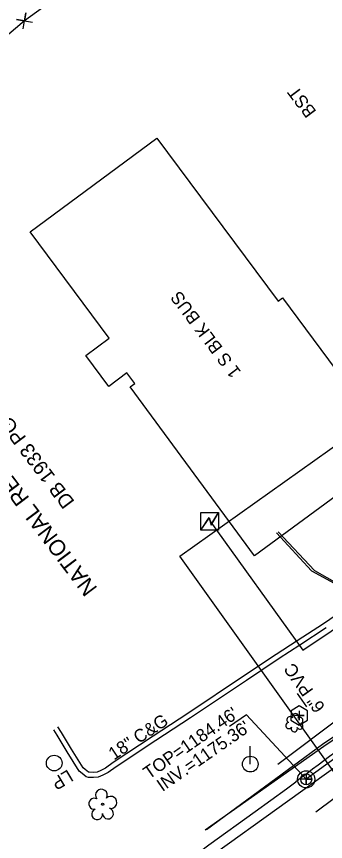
# Model space of a CAD drawing. Extents: x 1262092 to 1264624, y 774970 to 778314.
# Drawn here: x 1262962.3 to 1263058.9, y 776337.8 to 776596.1 of the extents above; entities that cross this region are included whole.
import ezdxf

# ---------------------------------------------------------------- set-up
doc = ezdxf.new("R2010")
doc.units = 0
for name, color, linetype in [('COGO Default Parcel', 7, 'Continuous'), ('Exist Horizontal Alignment Tick Large', 7, 'Continuous'), ('Exist Horizontal Alignment Tick Small', 7, 'Continuous'), ('Exist Property Corner CELL', 7, 'Continuous'), ('Exist Property Deed Book Text', 7, 'Continuous'), ('Exist Property Line', 7, 'Continuous'), ('Exist Property Owner Text', 7, 'Continuous'), ('Exist Right of Way Line', 7, 'Continuous'), ('Exist Roads Curbs', 7, 'Continuous'), ('Exist Roads EOP', 7, 'Continuous'), ('Exist Roads EOP Other', 7, 'Continuous'), ('Exist Roads EOT', 7, 'Continuous'), ('Exist Structure Minor Pipes HDPE 12 Inch', 7, 'Continuous'), ('Exist Structure Minor Pipes HDPE 12 Inch Text', 7, 'Continuous'), ('Exist Utilities Gas UG Line SUE LOS B', 7, 'Continuous'), ('Exist Utilities Other Pole Text', 7, 'Continuous'), ('Exist Utilities Power Pole CELL', 7, 'Continuous'), ('Exist Utilities Power UG Cable SUE LOS B', 7, 'Continuous'), ('Exist Utilities Sanitary Sewer Clean-Out CELL', 7, 'Continuous'), ('Exist Utilities Sanitary Sewer Manhole CELL', 7, 'Continuous'), ('Exist Utilities Sanitary Sewer Manhole Leader', 7, 'Continuous'), ('Exist Utilities Sanitary Sewer Manhole Text', 7, 'Continuous'), ('Exist Utilities Sanitary Sewer UG Line', 7, 'Continuous'), ('Exist Utilities Telephone UG Conduit SUE LOS B', 7, 'Continuous'), ('Exist Utilities Telephone UG FO SUE LOS B', 7, 'Continuous'), ('Exist Utilities TV UG FO Cable SUE LOS B', 7, 'Continuous'), ('Prop EOT', 7, 'Continuous'), ('Prop Horizontal Alignment', 7, 'Continuous'), ('Prop Shade Medium', 7, 'Continuous'), ('Sheet North Arrow Point CELL', 7, 'Continuous'), ('Sheet Sticker Incomplete CELL', 7, 'Continuous')]:
    doc.layers.add(name, color=color, linetype=linetype)

# ---------------------------------------------------------------- blocks, each defined once
blk = doc.blocks.new('EXIST UTILITIES SANITARY SEWER MANHOLE')
at = {"layer": 'Exist Utilities Sanitary Sewer Manhole CELL'}
blk.add_lwpolyline([(0, 0.03425), (0, -0.03425), (0, 0), (0.03425, 0), (-0.03425, 0)], dxfattribs=at)
for radius in [0.05389, 0.03425]:
    blk.add_circle((0, 0), radius, dxfattribs=at)
blk = doc.blocks.new('EXIST UTILITIES SANITARY SEWER CLEAN-OUT')
at = {"layer": 'Exist Utilities Sanitary Sewer Clean-Out CELL'}
blk.add_line((0, 0), (0, 0), dxfattribs=at)
blk.add_lwpolyline([(-0.0516, 0.0299), (-0.0517, -0.0297), (-0.0001, -0.0596), (0.0516, -0.0299), (0.0517, 0.0297), (0.0001, 0.0596)], close=True, dxfattribs=at)
blk.add_lwpolyline([(0, 0.0302), (0, -0.0302), (0, 0), (0.0302, 0), (-0.0302, 0)], dxfattribs=at)
blk = doc.blocks.new('EXIST UTILITIES POWER TRANSFORMER')
at = {"layer": 'Sheet North Arrow Point CELL'}
blk.add_line((0, 0), (0, 0), dxfattribs=at)
blk.add_lwpolyline([(-0.0569, 0.0522), (0.0542, 0.0522), (0.0542, -0.0588), (-0.0569, -0.0588)], close=True, dxfattribs=at)
for points in [[(-0.0569, -0.0588), (-0.004, 0.0201), (0.0086, -0.0241), (0.0542, 0.0522)], [(-0.0555, -0.0588), (-0.004, 0.0159), (0.0077, -0.0278), (0.0542, 0.0491)]]:
    blk.add_lwpolyline(points, dxfattribs=at)

msp = doc.modelspace()

# ---------------------------------------------------------------- linework, layer by layer
at = {"layer": 'COGO Default Parcel'}
for p, q in [((1263013.38, 776427.15), (1263155.86, 776528.63)), ((1263129.41, 776264.25), (1263013.38, 776427.15))]:
    msp.add_line(p, q, dxfattribs=at)
at = {"layer": 'Exist Horizontal Alignment Tick Large'}
msp.add_line((1263049.28, 776374.82), (1263049.28, 776374.82), dxfattribs=at)
for centre, radius, start, end in [((1263047.8, 776375.95), 0.968, 35.8908, 245.4216), ((1263049.51, 776376.86), 0.99, 334.8391, 200.4717), ((1263047.48, 776374.12), 0.955, 95.1099, 327.9534), ((1263050.92, 776373.89), 0.937, 204.9913, 73.4601), ((1263050.95, 776375.69), 0.929, 284.4567, 126.0861), ((1263049.15, 776373.14), 0.984, 151.2797, 21.387)]:
    msp.add_arc(centre, radius, start, end, dxfattribs=at)
at = {"layer": 'Exist Horizontal Alignment Tick Small'}
msp.add_line((1262989.24, 776349.46), (1262989.24, 776349.46), dxfattribs=at)
msp.add_circle((1262989.24, 776349.46), 0.326, dxfattribs=at)
for centre, radius, start, end in [((1262988.85, 776352.33), 1.86, 330.1651, 219.7134), ((1262986.63, 776349.61), 1.73, 62.6636, 279.3457), ((1262991.79, 776350.05), 1.9, 257.1011, 134.1999), ((1262987.53, 776346.34), 1.69, 111.5671, 6.231), ((1262990.91, 776346.56), 1.7, 181.2822, 74.56)]:
    msp.add_arc(centre, radius, start, end, dxfattribs=at)
at = {"layer": 'Exist Property Corner CELL'}
msp.add_line((1262964.8, 776594.75), (1262964.8, 776594.75), dxfattribs=at)
msp.add_lwpolyline([(1262964.41, 776592.28), (1262965.19, 776597.22), (1262964.8, 776594.75), (1262962.33, 776595.14), (1262967.27, 776594.36)], dxfattribs=at)
at = {"layer": 'Exist Property Line'}
for p, q in [((1263045.72, 776653.52), (1262964.8, 776594.75)), ((1262964.8, 776594.75), (1262888.71, 776529.74))]:
    msp.add_line(p, q, dxfattribs=at)
at = {"layer": 'Exist Right of Way Line'}
msp.add_line((1263043.98, 776362.02), (1263082.68, 776391.2), dxfattribs=at)
at = {"layer": 'Exist Roads Curbs'}
msp.add_lwpolyline([(1263059.14, 776404.65), (1263050.93, 776399.25), (1263044.38, 776395.07), (1263034.18, 776388.26), (1263016.74, 776376.54), (1263005.89, 776369.46), (1262993.46, 776361.2), (1262990.92, 776359.44), (1262989.35, 776358.56), (1262987.86, 776357.95), (1262986.38, 776357.85), (1262984.83, 776357.88), (1262984.05, 776358.09), (1262982.79, 776359.08), (1262981.93, 776359.8), (1262978.13, 776365.87), (1262975.02, 776371.07), (1262973.96, 776372.8)], dxfattribs=at)
at = {"layer": 'Exist Roads EOP'}
msp.add_lwpolyline([(1262996.01, 776316.79), (1262999.25, 776319.6), (1263008.89, 776326.39), (1263022.48, 776336.79), (1263036.88, 776347.18), (1263046.68, 776354.25), (1263049.63, 776356.49)], dxfattribs=at)
msp.add_spline([(1263270.33, 776616.29), (1263277.95, 776601.77), (1263283.55, 776577.66), (1263282.77, 776555.16), (1263273.97, 776526.11), (1263261.3, 776509.47), (1263242.63, 776493.72), (1263207.21, 776469.34), (1263177.26, 776448.17), (1263136.42, 776419.06), (1263111.74, 776401.16), (1263077.88, 776377.33), (1263049.63, 776356.49)], degree=3, dxfattribs=at)
at = {"layer": 'Exist Roads EOP Other'}
msp.add_lwpolyline([(1263067.89, 776412.54), (1263058.26, 776405.96), (1263050.07, 776400.58), (1263043.52, 776396.4), (1263033.3, 776389.57), (1263015.87, 776377.86), (1263005.02, 776370.78), (1262992.57, 776362.51), (1262990.09, 776360.78), (1262988.67, 776359.99), (1262987.5, 776359.51), (1262986.34, 776359.43), (1262985.05, 776359.46), (1262984.77, 776359.54), (1262983.78, 776360.31), (1262983.14, 776360.85), (1262979.48, 776366.7), (1262976.37, 776371.89), (1262975.23, 776373.75)], dxfattribs=at)
at = {"layer": 'Exist Roads EOT'}
msp.add_lwpolyline([(1263055.86, 776347.14), (1263093.56, 776375.13), (1263119.4, 776393.79), (1263119.03, 776393.52), (1263161.16, 776423.14), (1263194.13, 776446.35), (1263238.24, 776477.15), (1263266.32, 776496.83), (1263297.06, 776517.2), (1263326.49, 776538.85)], dxfattribs=at)
at = {"layer": 'Exist Structure Minor Pipes HDPE 12 Inch'}
msp.add_line((1263053.12, 776379.96), (1263050.16, 776384.1), dxfattribs=at)
at = {"layer": 'Exist Utilities Gas UG Line SUE LOS B'}
msp.add_circle((1262974.11, 776362.36), 2.46, dxfattribs=at)
at = {"layer": 'Exist Utilities Power Pole CELL'}
for q in [(1263035.41, 776367.65), (1263035.41, 776362.02)]:
    msp.add_line((1263035.41, 776362.02), q, dxfattribs=at)
msp.add_circle((1263035.41, 776362.02), 2.45, dxfattribs=at)
at = {"layer": 'Exist Utilities Power UG Cable SUE LOS B'}
msp.add_lwpolyline([(1263022.78, 776438.19), (1263051.86, 776397.67), (1263087, 776421.34), (1263109.96, 776436.23), (1263136.29, 776449.79), (1263136.3, 776449.76), (1263171.16, 776469.68), (1263198.08, 776488.52), (1263216, 776499.92), (1263233.17, 776512.29), (1263248.6, 776528.82), (1263250.89, 776550.61)], dxfattribs=at)
at = {"layer": 'Exist Utilities Sanitary Sewer Manhole Leader'}
msp.add_lwpolyline([(1263052.88, 776357.28), (1263034.22, 776377.51), (1263028.94, 776373.84)], dxfattribs=at)
at = {"layer": 'Exist Utilities Sanitary Sewer UG Line'}
msp.add_line((1263242.49, 776495.42), (1263052.88, 776357.28), dxfattribs=at)
at = {"layer": 'Exist Utilities Telephone UG Conduit SUE LOS B'}
msp.add_lwpolyline([(1263043.64, 776434.4), (1263054.59, 776422.52), (1263062.8, 776418.07), (1263074.05, 776418.34), (1263073.99, 776418.33), (1263087.81, 776415.84), (1263096.99, 776416.25)], dxfattribs=at)
at = {"layer": 'Exist Utilities Telephone UG FO SUE LOS B'}
for points in [[(1263024.86, 776334.48), (1263062.52, 776361.6), (1263114.14, 776398.23), (1263173.93, 776440.52), (1263220.36, 776472.64), (1263237.1, 776485.66), (1263257.13, 776505.55), (1263265.04, 776516.51), (1263272.71, 776529.97), (1263279.51, 776549.09), (1263281.5, 776560.23), (1263281.1, 776573), (1263279.91, 776583.04), (1263274.08, 776601.58)], [(1263021.33, 776341.46), (1263058.42, 776367.65), (1263110.75, 776403.22), (1263171.15, 776446.27), (1263216.08, 776478.09), (1263246.91, 776502.79), (1263255.49, 776511.46), (1263262.4, 776520.59), (1263269.32, 776532.47), (1263272.46, 776540.67), (1263275.57, 776549.73), (1263276.9, 776560.75), (1263278.67, 776572.93), (1263277.86, 776582.26), (1263271.87, 776600.58)], [(1263021.72, 776341.54), (1263057.98, 776368.23), (1263110.45, 776403.76), (1263170.81, 776447.07), (1263215.57, 776478.73), (1263246.59, 776504.02), (1263255.25, 776512.33), (1263261.65, 776521.31), (1263268.82, 776532.91), (1263271.24, 776541.94), (1263272.91, 776550.27), (1263275.25, 776562.72), (1263276.67, 776572.87), (1263276.15, 776581.92), (1263270.16, 776599.83)]]:
    msp.add_lwpolyline(points, dxfattribs=at)
at = {"layer": 'Exist Utilities TV UG FO Cable SUE LOS B'}
msp.add_lwpolyline([(1263044.07, 776434.76), (1263055.52, 776422.67), (1263063.22, 776418.24), (1263074.07, 776418.75), (1263083.66, 776416.56), (1263096.76, 776417.23)], dxfattribs=at)
at = {"layer": 'Prop Shade Medium'}
msp.add_lwpolyline([(1263081.14, 776459.88), (1263036.72, 776427.24), (1262997.83, 776480.18), (1262999.26, 776481.23), (1262996.83, 776484.5), (1262991.13, 776480.27), (1262983.97, 776489.92), (1262991.31, 776495.37), (1262966.61, 776528.65), (1263006.2, 776558.04), (1263044.1, 776507), (1263045.49, 776508.05)], close=True, dxfattribs=at)

# ---------------------------------------------------------------- block references
at = {"layer": 'Exist Utilities Sanitary Sewer Clean-Out CELL', "xscale": 50, "yscale": 50}
msp.add_blockref('EXIST UTILITIES SANITARY SEWER CLEAN-OUT', (1263050.71, 776377.25), dxfattribs=at)
at = {"layer": 'Exist Utilities Sanitary Sewer Manhole CELL', "xscale": 50, "yscale": 50}
msp.add_blockref('EXIST UTILITIES SANITARY SEWER MANHOLE', (1263052.88, 776357.28), dxfattribs=at)
msp.add_blockref('EXIST UTILITIES SANITARY SEWER MANHOLE', (1263052.88, 776357.28), dxfattribs=at)
at = {"layer": 'Sheet North Arrow Point CELL', "xscale": 50, "yscale": 50}
msp.add_blockref('EXIST UTILITIES POWER TRANSFORMER', (1263022.75, 776438.22), dxfattribs=at)

# ---------------------------------------------------------------- texts
at = {"layer": 'Exist Property Deed Book Text'}
msp.add_text('DB 1933 PG 402', height=4.5, rotation=126.9874, dxfattribs=at).set_placement((1262980.65, 776444.19))
at = {"layer": 'Exist Property Owner Text'}
msp.add_text('NATIONAL RETAIL PROPERTIES', height=5, rotation=126.9874, dxfattribs=at).set_placement((1262987.78, 776417.07))
at = {"layer": 'Exist Structure Minor Pipes HDPE 12 Inch Text'}
msp.add_text('6" PVC', height=4, rotation=125.5658, dxfattribs=at).set_placement((1263058.98, 776379.94))
at = {"layer": 'Exist Utilities Other Pole Text'}
msp.add_text('LP', height=4, rotation=210.8452, dxfattribs=at).set_placement((1262978.42, 776360.48))
at = {"layer": 'Exist Utilities Sanitary Sewer Manhole Text'}
for s, p in [("TOP=1184.46'", (1263003.73, 776357.17)), ("INV.=1175.36'", (1263007.93, 776353.27))]:
    msp.add_text(s, height=4, rotation=34.8555, dxfattribs=at).set_placement(p)
at = {"layer": 'Prop EOT'}
msp.add_text('1 S BLK BUS', height=4, rotation=126.9874, dxfattribs=at).set_placement((1263032.67, 776484.85))
at = {"layer": 'Prop Horizontal Alignment'}
msp.add_text('BST', height=4, rotation=126.9874, dxfattribs=at).set_placement((1263056.23, 776566.36))
msp.add_text('BST', height=4, rotation=126.9874, dxfattribs=at).set_placement((1263056.23, 776566.36))
at = {"layer": 'Sheet Sticker Incomplete CELL'}
msp.add_text('18" C&G', height=4, rotation=33.6187, dxfattribs=at).set_placement((1262992.76, 776363.13))

doc.saveas('drawing.dxf')
